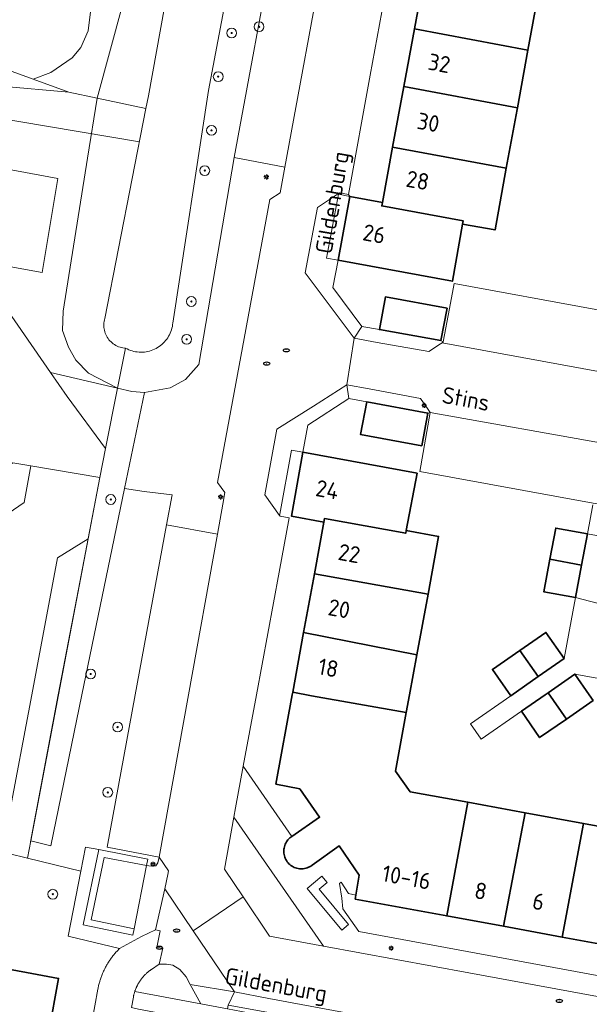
# Model space of a CAD drawing. Header units: metres. Extents: x 152610 to 160096, y 456114 to 462495.
# Tile 453 of 656: x 157918 to 157965, y 459975 to 460055. Entities that reach past the tile are written whole.
import ezdxf
from ezdxf.enums import TextEntityAlignment as Align

# ---------------------------------------------------------------- set-up
doc = ezdxf.new("R2010")
doc.units = ezdxf.units.M
doc.header["$LTSCALE"] = 0.5
doc.layers.get('0').update_dxf_attribs({"linetype": 'CONTINUOUS'})
for name, color, linetype, lineweight in [('B-PV-GK-BESCHOEIING-G', 251, 'GK-BESCHOEIING-SO', 18), ('B-PV-GR-BEPLANTING_CULTUUR_BODEMBEDEKKER-GV', 251, 'CONTINUOUS', 18), ('B-PV-GR-BEPLANTING_CULTUUR_BOSPLANTSOEN-GV', 251, 'CONTINUOUS', 18), ('B-PV-GR-BEPLANTING_CULTUUR_HEESTERS-GV', 251, 'CONTINUOUS', 18), ('B-PV-GR-BOOM-S', 251, 'CONTINUOUS', 25), ('B-PV-GR-HAAG-GV', 251, 'CONTINUOUS', 13), ('B-PV-GW-TALUD_KRUIN-G', 251, 'CONTINUOUS', 18), ('B-PV-IE-MEUBILAIR-S', 251, 'CONTINUOUS', 25), ('B-PV-IE-TERREINAFSCHEIDING_KUNSTMATIG_HEKWERK-G', 251, 'IE-TERREINAFSCHEIDING_KUNSTMATIG-SO', 18), ('B-PV-IE-TERREINAFSCHEIDING_KUNSTMATIG_MUUR-GV', 251, 'CONTINUOUS', 18), ('B-PV-KW-KUNSTWERK_DUIKER-G', 251, 'CONTINUOUS', 18), ('B-PV-OG-BEBOUWING-GV', 6, 'CONTINUOUS', 35), ('B-PV-OG-BEBOUWING-T18', 1, 'CONTINUOUS', 18), ('B-PV-OG-TERREIN_BEGROEID-GV', 251, 'CONTINUOUS', 18), ('B-PV-OG-TOPOGRAFIE-T18', 1, 'CONTINUOUS', 18), ('B-PV-OG-WATER_SLOOT-GV', 251, 'CONTINUOUS', 18), ('B-PV-VH-GESLOTENVERHARDING_BETON-GV', 251, 'CONTINUOUS', 18), ('B-PV-VH-ONVERHARD_ZAND-GV', 251, 'CONTINUOUS', 18), ('B-PV-VH-OPENVERHARDING_BETONSTRAATSTEEN-GV', 251, 'CONTINUOUS', 18), ('B-PV-VH-OPENVERHARDING_STRAATBAKSTEEN-GV', 251, 'CONTINUOUS', 18), ('B-PV-VH-OPENVERHARDING_TEGEL-GV', 251, 'CONTINUOUS', 18)]:
    doc.layers.add(name, color=color, linetype=linetype, lineweight=lineweight)
doc.styles.add('NLCS-ISO', font='NLCS-ISO.ttf')
doc.styles.add('NLCS-ISO-M750-T18', font='NLCS-ISO.ttf', dxfattribs={"height": 1.35})
doc.linetypes.add('GK-BESCHOEIING-SO', pattern='A,18,-3,[1,NLCS.SHX,S=0.6,R=0,X=0,Y=0],-3', length=24)
doc.linetypes.add('IE-TERREINAFSCHEIDING_KUNSTMATIG-SO', pattern='A,4,[82,NLCS.SHX,S=0.75,R=90,X=0,Y=0],4,-2', length=10)

# ---------------------------------------------------------------- blocks, each defined once
blk = doc.blocks.new('SIE-MEUBILAIR_PAAL_LICHTMAST-SO')
for points in [[(-0.62, 0), (-1, 0)], [(-0.71, 0.71), (-0.44, 0.44)], [(0, 1), (0, 0.62)], [(0.44, 0.44), (0.71, 0.71)], [(1, 0), (0.62, 0)], [(-0.71, -0.71), (-0.44, -0.44)], [(0, -0.62), (0, -1)], [(0.44, -0.44), (0.71, -0.71)]]:
    blk.add_lwpolyline(points)
blk.add_circle((0, 0), 0.5)
blk = doc.blocks.new('SIE-MEUBILAIR_PUT_RIOOLPUT-SO')
blk.add_ellipse((0, 0), major_axis=(1.25, 0), ratio=0.54)
at = {"style": 'NLCS-ISO'}
blk.add_text('ri', height=0.75, dxfattribs=at).set_placement((-0.04, 0.07), align=Align.MIDDLE_CENTER)
blk = doc.blocks.new('SGR-BOOM_GBKN-SO')
at = {"linetype": 'ByBlock', "lineweight": 18}
h = blk.add_hatch(color=0, dxfattribs=at)
h.dxf.hatch_style = 1
edge = h.paths.add_edge_path()
edge.add_arc((0, 0), 0.25, 0, 360)
at = {"color": 0, "linetype": 'ByBlock', "lineweight": 18}
for radius in [2, 0.25]:
    blk.add_circle((0, 0), radius, dxfattribs=at)
at = {"color": 0, "linetype": 'ByBlock', "lineweight": 18, "style": 'NLCS-ISO'}
blk.add_attdef('SOORT', (2.5, 0), '', height=1.5, dxfattribs=at)

msp = doc.modelspace()

# ---------------------------------------------------------------- linework, layer by layer
at = {"layer": 'B-PV-GK-BESCHOEIING-G', "flags": 128}
msp.add_lwpolyline([(157926.981, 460028.274), (157927.109, 460028.208), (157927.241, 460028.148), (157927.375, 460028.097), (157927.512, 460028.052), (157927.652, 460028.016), (157927.793, 460027.987), (157927.936, 460027.966), (157928.08, 460027.953), (157928.224, 460027.948), (157928.368, 460027.951), (157928.512, 460027.962), (157928.655, 460027.981), (157928.797, 460028.008), (157928.937, 460028.042), (157929.074, 460028.085), (157929.21, 460028.135), (157929.342, 460028.192), (157929.471, 460028.256), (157929.596, 460028.328), (157929.717, 460028.407), (157929.834, 460028.492), (157929.945, 460028.583), (157930.052, 460028.681), (157930.152, 460028.784), (157930.247, 460028.892), (157930.336, 460029.006), (157930.418, 460029.124), (157930.494, 460029.247), (157930.563, 460029.374), (157930.624, 460029.505), (157930.679, 460029.638), (157930.725, 460029.775), (157930.764, 460029.914), (157930.796, 460030.054), (157930.819, 460030.197), (157930.832, 460030.308), (157933.749, 460049.284), (157943.72, 460102.07), (157943.632, 460102.279), (157943.529, 460102.482), (157943.413, 460102.677), (157943.282, 460102.863), (157943.14, 460103.04), (157942.985, 460103.206), (157942.818, 460103.361), (157942.642, 460103.504), (157942.455, 460103.634), (157942.26, 460103.751), (157942.057, 460103.853), (157941.848, 460103.941), (157941.633, 460104.014), (157941.413, 460104.072), (157941.19, 460104.114), (157940.964, 460104.141), (157940.737, 460104.151), (157940.51, 460104.145), (157940.284, 460104.124), (157940.06, 460104.086), (157939.839, 460104.033), (157939.622, 460103.965), (157939.411, 460103.881), (157939.206, 460103.783), (157939.008, 460103.671), (157939.002, 460103.667), (157934.974, 460083.097), (157931.172, 460061.702), (157928.847, 460048.854), (157928.645, 460047.824), (157925.292, 460030.702), (157925.26, 460030.584), (157925.236, 460030.464), (157925.219, 460030.342), (157925.211, 460030.22), (157925.21, 460030.097), (157925.218, 460029.975), (157925.233, 460029.853), (157925.256, 460029.733), (157925.287, 460029.614), (157925.326, 460029.498), (157925.373, 460029.384), (157925.426, 460029.274), (157925.487, 460029.167), (157925.554, 460029.065), (157925.628, 460028.967), (157925.709, 460028.875), (157925.795, 460028.787), (157925.886, 460028.706), (157925.983, 460028.631), (157926.085, 460028.562), (157926.19, 460028.5), (157926.3, 460028.445), (157926.413, 460028.397), (157926.528, 460028.356), (157926.647, 460028.324), (157926.767, 460028.299), (157926.888, 460028.282)], close=True, dxfattribs=at)
at = {"layer": 'B-PV-GR-BEPLANTING_CULTUUR_BODEMBEDEKKER-GV', "flags": 128}
for points in [[(157926.329, 460025.006), (157920.866, 460026.294), (157922.221, 460024.341), (157925.347, 460020.085)], [(157921.509, 460000), (157923.924, 460012.722), (157923.92, 460012.72), (157921.438, 460011.167), (157919.338, 460000), (157917.413, 459989.761), (157915.939, 459990.038), (157915.867, 459987.417), (157918.98, 459986.663), (157919.246, 459988.079)], [(157933.107, 459974.786), (157932.258, 459976.356), (157931.916, 459976.988), (157931.412, 459977.576), (157930.846, 459977.936), (157930.33, 459978.019), (157929.728, 459978.03), (157929.099, 459977.596), (157929.063, 459977.572), (157928.993, 459977.514), (157928.957, 459977.49), (157928.922, 459977.467), (157928.887, 459977.443), (157928.851, 459977.408), (157928.816, 459977.384), (157928.781, 459977.349), (157928.745, 459977.325), (157928.722, 459977.302), (157928.687, 459977.267), (157928.651, 459977.243), (157928.628, 459977.208), (157928.592, 459977.172), (157928.557, 459977.149), (157928.533, 459977.114), (157928.498, 459977.09), (157928.475, 459977.055), (157928.439, 459977.019), (157928.416, 459976.984), (157928.392, 459976.961), (157928.357, 459976.925), (157928.333, 459976.89), (157928.31, 459976.855), (157928.274, 459976.819), (157928.251, 459976.784), (157928.227, 459976.749), (157928.204, 459976.714), (157928.18, 459976.678), (157928.157, 459976.643), (157928.133, 459976.608), (157928.109, 459976.572), (157928.086, 459976.537), (157928.062, 459976.502), (157928.039, 459976.466), (157928.015, 459976.419), (157927.992, 459976.384), (157927.98, 459976.349), (157927.956, 459976.313), (157927.933, 459976.278), (157927.921, 459976.231), (157927.897, 459976.196), (157927.874, 459976.16), (157927.862, 459976.113), (157927.839, 459976.078), (157927.827, 459976.031), (157927.815, 459975.996), (157927.791, 459975.96), (157927.78, 459975.913), (157927.768, 459975.878), (157927.744, 459975.831), (157927.733, 459975.796)], [(157949.761, 459972.06), (157951.307, 459971.801), (157951.491, 459972.85), (157949.955, 459973.134), (157938.67, 459975.22), (157935.87, 459975.75), (157935.355, 459974.667)]]:
    msp.add_lwpolyline(points, close=True, dxfattribs=at)
at = {"layer": 'B-PV-GR-BEPLANTING_CULTUUR_BOSPLANTSOEN-GV', "flags": 128}
for points in [[(157904.495, 460055.652), (157919.44, 460050.226), (157920.895, 460050.768), (157922.614, 460051.95), (157923.325, 460052.806), (157923.926, 460054.166), (157924.276, 460057.039), (157924.383, 460063.87), (157925.234, 460070.866), (157930.856, 460089.831), (157935.235, 460107.726), (157935.599, 460109.215), (157938.32, 460121.78)], [(157924.276, 460057.039), (157923.926, 460054.166), (157923.325, 460052.806), (157922.614, 460051.95), (157920.895, 460050.768), (157919.44, 460050.226), (157922.36, 460049.166), (157924.675, 460048.661), (157928.847, 460064.09)]]:
    msp.add_lwpolyline(points, dxfattribs=at)
for points in [[(157919.44, 460050.226), (157904.495, 460055.652), (157911.229, 460050.17), (157916.842, 460049.664), (157922.36, 460049.166)], [(157927.493, 460024.74), (157926.329, 460025.006), (157925.347, 460020.085), (157924.878, 460017.731), (157923.924, 460012.722), (157921.509, 460000), (157919.246, 459988.079), (157920.879, 459987.677), (157923.422, 460000), (157926.897, 460016.834), (157928.514, 460024.67)], [(157926.897, 460016.834), (157923.422, 460000), (157920.879, 459987.677), (157919.246, 459988.079), (157918.98, 459986.663), (157923.325, 459985.61), (157923.708, 459987.577), (157924.807, 459987.363), (157928.805, 459986.585), (157928.701, 459986.057), (157929.077, 459986), (157929.438, 459986.048), (157929.618, 459986.284), (157929.71, 459986.74), (157925.49, 459987.57), (157927.773, 460000), (157930.32, 460013.869), (157930.77, 460016.32), (157928.502, 460016.576), (157928.492, 460016.577)]]:
    msp.add_lwpolyline(points, close=True, dxfattribs=at)
at = {"layer": 'B-PV-GR-BEPLANTING_CULTUUR_HEESTERS-GV', "flags": 128}
for points in [[(157966.43, 460012.79), (157964.65, 460013.13), (157964.165, 460010.577), (157963.66, 460007.92), (157965.43, 460007.46)], [(157943.12, 459979.49), (157935.8, 459990.01), (157935.04, 459985.77), (157936.564, 459983.511), (157938.721, 459980.313)]]:
    msp.add_lwpolyline(points, close=True, dxfattribs=at)
at = {"layer": 'B-PV-GR-HAAG-GV', "flags": 128}
msp.add_lwpolyline([(157945.158, 459981.259), (157942.761, 459984.137), (157943.415, 459984.681), (157942.993, 459985.188), (157941.792, 459984.188), (157944.611, 459980.803)], close=True, dxfattribs=at)
at = {"layer": 'B-PV-GW-TALUD_KRUIN-G', "flags": 128}
msp.add_lwpolyline([(157924.675, 460048.661), (157923.885, 460043.77), (157921.882, 460031.3), (157921.845, 460029.729), (157922.329, 460028.366), (157922.923, 460027.305), (157923.971, 460026.246), (157926.329, 460025.006)], dxfattribs=at)
at = {"layer": 'B-PV-IE-TERREINAFSCHEIDING_KUNSTMATIG_HEKWERK-G', "flags": 128}
msp.add_lwpolyline([(157919.233, 459988.01), (157921.488, 460000), (157923.242, 460009.174), (157923.926, 460012.751), (157924.878, 460017.731), (157925.347, 460020.085), (157926.329, 460025.006), (157926.981, 460028.274)], dxfattribs=at)
at = {"layer": 'B-PV-IE-TERREINAFSCHEIDING_KUNSTMATIG_MUUR-GV', "flags": 128}
msp.add_lwpolyline([(157924.807, 459987.363), (157923.532, 459981.223), (157927.58, 459980.375), (157927.684, 459980.903), (157924.169, 459981.64), (157925.226, 459986.733), (157928.701, 459986.057), (157928.805, 459986.585)], close=True, dxfattribs=at)
at = {"layer": 'B-PV-KW-KUNSTWERK_DUIKER-G', "flags": 128}
msp.add_lwpolyline([(157928.114, 460045.113), (157874.051, 460054.215)], dxfattribs=at)
at = {"layer": 'B-PV-OG-BEBOUWING-GV', "flags": 128}
for points in [[(157957.997, 460057.579), (157951.363, 460058.813), (157951.3, 460058.47), (157950.538, 460054.332), (157959.794, 460052.596), (157960.66, 460057.33), (157958.04, 460057.81)], [(157959.794, 460052.596), (157950.538, 460054.332), (157949.671, 460049.617), (157958.932, 460047.884)], [(157958.932, 460047.884), (157949.671, 460049.617), (157948.761, 460044.678), (157958.032, 460042.964), (157958.906, 460047.742)], [(157958.032, 460042.964), (157948.761, 460044.678), (157947.93, 460040.16), (157947.879, 460039.885), (157954.517, 460038.66), (157954.47, 460038.4), (157957.11, 460037.92)], [(157947.93, 460040.16), (157945.28, 460040.66), (157944.31, 460035.45), (157953.63, 460033.73), (157954.47, 460038.4), (157954.517, 460038.66), (157947.879, 460039.885)], [(157953.21, 460031.54), (157948.17, 460032.45), (157947.68, 460029.79), (157952.7, 460028.89)], [(157951.62, 460022.98), (157946.65, 460023.89), (157946.15, 460021.23), (157951.14, 460020.31)], [(157950.75, 460018.09), (157941.45, 460019.79), (157940.5, 460014.57), (157943.15, 460014.09), (157943.202, 460014.375), (157949.826, 460013.178), (157949.87, 460013.41)], [(157949.826, 460013.178), (157943.202, 460014.375), (157943.15, 460014.09), (157942.377, 460009.864), (157951.645, 460008.2), (157952.51, 460012.92), (157949.87, 460013.41)], [(157964.65, 460013.13), (157962.069, 460013.6), (157961.589, 460011.052), (157964.165, 460010.577)], [(157964.165, 460010.577), (157961.589, 460011.052), (157961.09, 460008.4), (157963.66, 460007.92)], [(157951.645, 460008.2), (157942.377, 460009.864), (157941.501, 460005.068), (157950.741, 460003.269)], [(157950.741, 460003.269), (157941.501, 460005.068), (157940.614, 460000.221), (157942.151, 459999.907), (157949.876, 459998.55), (157950.142, 460000)], [(157962.74, 460002.95), (157961.26, 460005.09), (157959.13, 460003.615), (157960.622, 460001.475)], [(157960.622, 460001.475), (157959.13, 460003.615), (157956.9, 460002.07), (157958.39, 459999.921)], [(157964.785, 460000), (157963.62, 460001.68), (157961.442, 460000.168), (157962.93, 459998.02), (157965.11, 459999.53)], [(157942.151, 459999.907), (157940.614, 460000.221), (157940.574, 460000), (157939.24, 459992.71), (157941.18, 459992.33), (157942.8, 459990.01), (157940.55, 459988.44), (157940.462, 459988.38), (157940.378, 459988.313), (157940.3, 459988.24), (157940.227, 459988.161), (157940.161, 459988.078), (157940.101, 459987.989), (157940.047, 459987.896), (157940.001, 459987.8), (157939.962, 459987.7), (157939.931, 459987.598), (157939.907, 459987.494), (157939.891, 459987.388), (157939.884, 459987.281), (157939.884, 459987.174), (157939.892, 459987.068), (157939.908, 459986.962), (157939.932, 459986.858), (157939.964, 459986.756), (157940.003, 459986.656), (157940.05, 459986.56), (157940.103, 459986.467), (157940.164, 459986.379), (157940.23, 459986.295), (157940.303, 459986.217), (157940.382, 459986.145), (157940.466, 459986.078), (157940.554, 459986.018), (157940.647, 459985.964), (157940.743, 459985.918), (157940.843, 459985.879), (157940.945, 459985.848), (157941.049, 459985.824), (157941.155, 459985.808), (157941.262, 459985.801), (157941.369, 459985.801), (157941.475, 459985.809), (157941.581, 459985.825), (157941.685, 459985.849), (157941.788, 459985.881), (157941.887, 459985.92), (157941.983, 459985.966), (157942.076, 459986.02), (157942.164, 459986.08), (157942.19, 459986.1), (157944.4, 459987.66), (157946.04, 459985.29), (157945.765, 459983.658), (157945.71, 459983.33), (157953.173, 459981.959), (157954.88, 459991.226), (157950.18, 459992.09), (157949, 459993.77), (157949.876, 459998.55)], [(157962.93, 459998.02), (157961.442, 460000.168), (157961.2, 460000), (157959.27, 459998.66), (157960.75, 459996.51)], [(157959.578, 459990.362), (157954.88, 459991.226), (157953.173, 459981.959), (157957.814, 459981.106)], [(157964.321, 459989.49), (157959.578, 459990.362), (157957.814, 459981.106), (157962.59, 459980.229)], [(157969.078, 459988.616), (157964.321, 459989.49), (157962.59, 459980.229), (157967.379, 459979.349)], [(157920.284, 459970.148), (157920.528, 459971.465), (157920.718, 459972.491), (157921.525, 459976.849), (157915.526, 459977.977), (157908.956, 459979.196), (157907.695, 459972.478), (157909.471, 459972.149)]]:
    msp.add_lwpolyline(points, close=True, dxfattribs=at)
at = {"layer": 'B-PV-OG-TERREIN_BEGROEID-GV', "flags": 128}
for points in [[(157943.72, 460102.07), (157933.749, 460049.284), (157930.832, 460030.308), (157930.819, 460030.197), (157930.796, 460030.054), (157930.764, 460029.913), (157930.725, 460029.775), (157930.679, 460029.638), (157930.624, 460029.505), (157930.563, 460029.374), (157930.494, 460029.247), (157930.418, 460029.124), (157930.336, 460029.006), (157930.247, 460028.892), (157930.152, 460028.784), (157930.052, 460028.681), (157929.945, 460028.583), (157929.834, 460028.492), (157929.717, 460028.407), (157929.596, 460028.328), (157929.471, 460028.256), (157929.342, 460028.192), (157929.21, 460028.135), (157929.074, 460028.085), (157928.937, 460028.042), (157928.797, 460028.008), (157928.655, 460027.981), (157928.512, 460027.962), (157928.368, 460027.951), (157928.224, 460027.948), (157928.08, 460027.953), (157927.936, 460027.966), (157927.793, 460027.987), (157927.652, 460028.016), (157927.512, 460028.052), (157927.375, 460028.097), (157927.241, 460028.148), (157927.109, 460028.208), (157926.981, 460028.274), (157926.329, 460025.006), (157927.493, 460024.74), (157928.514, 460024.67), (157930.607, 460025.049), (157931.88, 460025.731), (157932.956, 460026.931), (157935.84, 460043.84), (157939.24, 460062.24)], [(157928.847, 460064.09), (157924.675, 460048.661), (157928.645, 460047.824), (157928.847, 460048.854), (157931.172, 460061.702)], [(157915.258, 460034.373), (157920.866, 460026.294), (157926.329, 460025.006), (157923.971, 460026.246), (157922.923, 460027.305), (157922.329, 460028.366), (157921.845, 460029.729), (157921.882, 460031.3), (157923.885, 460043.77), (157924.675, 460048.661), (157922.36, 460049.166), (157916.842, 460049.664)], [(157916.602, 460043.008), (157921.468, 460042.112), (157920.175, 460034.461), (157915.805, 460035.226)]]:
    msp.add_lwpolyline(points, dxfattribs=at)
for points in [[(157928.645, 460047.824), (157924.675, 460048.661), (157923.885, 460043.77), (157921.882, 460031.3), (157921.845, 460029.729), (157922.329, 460028.366), (157922.923, 460027.305), (157923.971, 460026.246), (157926.329, 460025.006), (157926.981, 460028.274), (157926.888, 460028.282), (157926.767, 460028.299), (157926.647, 460028.324), (157926.528, 460028.356), (157926.413, 460028.397), (157926.3, 460028.445), (157926.19, 460028.5), (157926.084, 460028.562), (157925.983, 460028.631), (157925.886, 460028.706), (157925.795, 460028.787), (157925.709, 460028.875), (157925.628, 460028.967), (157925.554, 460029.065), (157925.487, 460029.168), (157925.426, 460029.274), (157925.372, 460029.384), (157925.326, 460029.498), (157925.287, 460029.614), (157925.256, 460029.733), (157925.233, 460029.853), (157925.218, 460029.975), (157925.21, 460030.097), (157925.211, 460030.22), (157925.219, 460030.342), (157925.236, 460030.464), (157925.26, 460030.584), (157925.292, 460030.702)], [(157926.897, 460016.834), (157928.492, 460016.577), (157928.502, 460016.576), (157930.77, 460016.32), (157930.32, 460013.869), (157934.48, 460013.105), (157934.92, 460015.55), (157935.08, 460016.51), (157934.49, 460017.31), (157936.66, 460029.06), (157938.74, 460040.4), (157939.6, 460040.96), (157939.96, 460043.05), (157935.84, 460043.84), (157932.956, 460026.931), (157931.88, 460025.731), (157930.607, 460025.049), (157928.514, 460024.67)], [(157935.355, 459974.667), (157935.87, 459975.75), (157932.258, 459976.356), (157933.107, 459974.786), (157935.299, 459974.374)]]:
    msp.add_lwpolyline(points, close=True, dxfattribs=at)
at = {"layer": 'B-PV-OG-WATER_SLOOT-GV', "flags": 128}
msp.add_lwpolyline([(157931.172, 460061.702), (157928.847, 460048.854), (157928.645, 460047.824), (157925.292, 460030.702), (157925.26, 460030.584), (157925.236, 460030.464), (157925.219, 460030.342), (157925.211, 460030.22), (157925.21, 460030.097), (157925.218, 460029.975), (157925.233, 460029.853), (157925.256, 460029.733), (157925.287, 460029.614), (157925.326, 460029.498), (157925.372, 460029.384), (157925.426, 460029.274), (157925.487, 460029.168), (157925.554, 460029.065), (157925.628, 460028.967), (157925.709, 460028.875), (157925.795, 460028.787), (157925.886, 460028.706), (157925.983, 460028.631), (157926.084, 460028.562), (157926.19, 460028.5), (157926.3, 460028.445), (157926.413, 460028.397), (157926.528, 460028.356), (157926.647, 460028.324), (157926.767, 460028.299), (157926.888, 460028.282), (157926.981, 460028.274), (157927.109, 460028.208), (157927.241, 460028.148), (157927.375, 460028.097), (157927.512, 460028.052), (157927.652, 460028.016), (157927.793, 460027.987), (157927.936, 460027.966), (157928.08, 460027.953), (157928.224, 460027.948), (157928.368, 460027.951), (157928.512, 460027.962), (157928.655, 460027.981), (157928.797, 460028.008), (157928.937, 460028.042), (157929.074, 460028.085), (157929.21, 460028.135), (157929.342, 460028.192), (157929.471, 460028.256), (157929.596, 460028.328), (157929.717, 460028.407), (157929.834, 460028.492), (157929.945, 460028.583), (157930.052, 460028.681), (157930.152, 460028.784), (157930.247, 460028.892), (157930.336, 460029.006), (157930.418, 460029.124), (157930.494, 460029.247), (157930.563, 460029.374), (157930.624, 460029.505), (157930.679, 460029.638), (157930.725, 460029.775), (157930.764, 460029.913), (157930.796, 460030.054), (157930.819, 460030.197), (157930.832, 460030.308), (157933.749, 460049.284), (157943.72, 460102.07)], dxfattribs=at)
at = {"layer": 'B-PV-VH-GESLOTENVERHARDING_BETON-GV', "flags": 128}
msp.add_lwpolyline([(157928.701, 459986.057), (157925.226, 459986.733), (157924.169, 459981.64), (157927.684, 459980.903)], close=True, dxfattribs=at)
at = {"layer": 'B-PV-VH-ONVERHARD_ZAND-GV', "flags": 128}
msp.add_lwpolyline([(157944.611, 459980.803), (157945.158, 459981.259), (157942.761, 459984.137), (157943.415, 459984.681), (157942.993, 459985.188), (157941.792, 459984.188)], close=True, dxfattribs=at)
at = {"layer": 'B-PV-VH-OPENVERHARDING_BETONSTRAATSTEEN-GV', "flags": 128}
for points in [[(157943.36, 460061.5), (157939.24, 460062.24), (157935.84, 460043.84), (157939.96, 460043.05)], [(157965.33, 460031.424), (157953.77, 460033.54), (157953.39, 460031.508), (157952.88, 460028.78), (157952.792, 460028.722), (157967.47, 460026.01), (157968.36, 460030.87), (157967.902, 460030.953)], [(157947.498, 460028.748), (157945.63, 460029.08), (157945.325, 460027.182), (157945.02, 460025.29), (157946.835, 460024.949), (157951.04, 460024.16), (157951.67, 460023.259), (157951.83, 460023.03), (157966.47, 460020.42), (157967.47, 460026.01), (157952.792, 460028.722), (157952.652, 460028.629), (157951.7, 460028)], [(157966.47, 460020.42), (157951.83, 460023.03), (157950.99, 460018.21), (157965.117, 460015.627), (157965.59, 460015.54)], [(157924.878, 460017.731), (157919.263, 460018.674), (157918.725, 460015.69), (157900.566, 460003.201), (157898.746, 460005.811), (157897.048, 460004.642), (157896.19, 460000), (157895.033, 459993.743), (157893.637, 459994.001), (157893.26, 459991.966), (157901.97, 459990.341), (157904.335, 459992.222), (157905.41, 459992.02), (157912.149, 459990.751), (157914.431, 459990.322), (157915.939, 459990.038), (157917.413, 459989.761), (157919.338, 460000), (157921.438, 460011.167), (157923.92, 460012.72), (157923.924, 460012.722)], [(157919.263, 460018.674), (157917.784, 460018.923), (157898.746, 460005.811), (157900.566, 460003.201), (157918.725, 460015.69)], [(157929.71, 459986.74), (157932.123, 460000), (157934.48, 460013.105), (157930.32, 460013.869), (157927.773, 460000), (157925.49, 459987.57)], [(157930.424, 459985.326), (157930.49, 459985.64), (157929.71, 459986.74), (157929.618, 459986.284), (157929.438, 459986.048), (157929.077, 459986), (157928.701, 459986.057), (157927.684, 459980.903), (157927.58, 459980.375), (157923.532, 459981.223), (157924.807, 459987.363), (157923.708, 459987.577), (157923.325, 459985.61), (157922.293, 459980.306), (157926.489, 459979.309), (157928.274, 459980.28), (157929.434, 459980.812), (157930.18, 459984.16)], [(157930.18, 459984.16), (157929.434, 459980.812), (157929.798, 459980.744), (157929.544, 459979.391), (157930.029, 459979.334), (157929.728, 459978.03), (157930.33, 459978.019), (157930.846, 459977.936), (157931.412, 459977.576), (157931.916, 459976.988), (157932.258, 459976.356), (157935.87, 459975.75), (157932.5, 459980.731)], [(157938.721, 459980.313), (157936.564, 459983.511), (157932.5, 459980.731), (157935.87, 459975.75), (157938.67, 459975.22), (157949.955, 459973.134), (157951.491, 459972.85), (157953.98, 459972.39), (157970.26, 459969.41), (157974.015, 459968.723), (157978.659, 459967.874), (157982.64, 459967.15), (157984.21, 459968.26), (157987.71, 459970.73), (157989.82, 459972.2), (157994.1, 459971.4), (157991.503, 459975.974), (157990.08, 459978.482), (157984.73, 459974.74), (157981.441, 459972.464), (157971.24, 459974.33), (157954.97, 459977.31), (157943.12, 459979.49)]]:
    msp.add_lwpolyline(points, close=True, dxfattribs=at)
for points in [[(157943.36, 460061.5), (157939.96, 460043.05), (157939.6, 460040.96), (157938.74, 460040.4), (157936.66, 460029.06), (157934.49, 460017.31), (157935.08, 460016.51), (157934.92, 460015.55), (157934.48, 460013.105), (157932.123, 460000), (157929.71, 459986.74), (157930.49, 459985.64), (157930.424, 459985.326), (157930.18, 459984.16), (157932.5, 459980.731), (157936.564, 459983.511), (157935.04, 459985.77), (157935.8, 459990.01), (157935.94, 459990.77), (157936.57, 459994.16), (157937.649, 460000), (157939.5, 460010), (157940.32, 460014.44), (157939.59, 460014.57), (157939.543, 460014.636), (157938.35, 460016.32), (157939.32, 460021.66), (157942.3, 460023.55), (157945.02, 460025.29), (157945.325, 460027.182), (157945.63, 460029.08), (157943.74, 460031.59), (157941.62, 460034.43), (157942.64, 460039.75), (157944.43, 460040.95), (157945.16, 460040.81), (157946.94, 460050.55), (157948.46, 460058.84)], [(157915.805, 460035.226), (157920.175, 460034.461), (157921.468, 460042.112), (157916.602, 460043.008)], [(157917.784, 460018.923), (157919.263, 460018.674), (157924.878, 460017.731), (157925.347, 460020.085), (157922.221, 460024.341), (157920.866, 460026.294), (157915.258, 460034.373)]]:
    msp.add_lwpolyline(points, dxfattribs=at)
at = {"layer": 'B-PV-VH-OPENVERHARDING_STRAATBAKSTEEN-GV', "flags": 128}
msp.add_lwpolyline([(157927.457, 459974.469), (157927.615, 459975.325), (157927.626, 459975.372), (157927.638, 459975.419), (157927.638, 459975.454), (157927.65, 459975.501), (157927.662, 459975.537), (157927.674, 459975.584), (157927.685, 459975.631), (157927.697, 459975.666), (157927.709, 459975.713), (157927.733, 459975.796), (157927.744, 459975.831), (157927.768, 459975.878), (157927.78, 459975.913), (157927.791, 459975.96), (157927.815, 459975.996), (157927.827, 459976.031), (157927.839, 459976.078), (157927.862, 459976.113), (157927.874, 459976.16), (157927.897, 459976.196), (157927.921, 459976.231), (157927.933, 459976.278), (157927.956, 459976.313), (157927.98, 459976.349), (157927.992, 459976.384), (157928.015, 459976.419), (157928.039, 459976.466), (157928.062, 459976.502), (157928.086, 459976.537), (157928.109, 459976.572), (157928.133, 459976.608), (157928.157, 459976.643), (157928.18, 459976.678), (157928.204, 459976.714), (157928.227, 459976.749), (157928.251, 459976.784), (157928.274, 459976.819), (157928.31, 459976.855), (157928.333, 459976.89), (157928.357, 459976.925), (157928.392, 459976.961), (157928.416, 459976.984), (157928.439, 459977.019), (157928.475, 459977.055), (157928.498, 459977.09), (157928.533, 459977.114), (157928.557, 459977.149), (157928.592, 459977.172), (157928.628, 459977.208), (157928.651, 459977.243), (157928.687, 459977.267), (157928.722, 459977.302), (157928.745, 459977.325), (157928.781, 459977.349), (157928.816, 459977.384), (157928.851, 459977.408), (157928.887, 459977.443), (157928.922, 459977.467), (157928.957, 459977.49), (157928.993, 459977.514), (157929.063, 459977.572), (157929.099, 459977.596), (157929.728, 459978.03), (157930.029, 459979.334), (157929.544, 459979.391), (157929.798, 459980.744), (157929.434, 459980.812), (157928.274, 459980.28), (157926.489, 459979.309), (157926.283, 459979.076), (157926.191, 459978.987), (157926.13, 459978.911), (157926.083, 459978.852), (157926.042, 459978.802), (157925.995, 459978.755), (157925.941, 459978.687), (157925.886, 459978.618), (157925.85, 459978.559), (157925.806, 459978.504), (157925.752, 459978.422), (157925.721, 459978.371), (157925.674, 459978.312), (157925.638, 459978.253), (157925.586, 459978.188), (157925.545, 459978.106), (157925.516, 459978.057), (157925.469, 459977.987), (157925.431, 459977.924), (157925.392, 459977.859), (157925.353, 459977.781), (157925.321, 459977.717), (157925.279, 459977.646), (157925.255, 459977.576), (157925.227, 459977.529), (157925.182, 459977.439), (157925.158, 459977.368), (157925.126, 459977.303), (157925.102, 459977.244), (157925.064, 459977.168), (157925.036, 459977.084), (157925.012, 459977.013), (157924.993, 459976.956), (157924.958, 459976.886), (157924.93, 459976.802), (157924.901, 459976.716), (157924.89, 459976.645), (157924.871, 459976.59), (157924.847, 459976.519), (157924.818, 459976.431), (157924.806, 459976.349), (157924.784, 459976.281), (157924.769, 459976.194), (157924.759, 459976.135), (157924.736, 459976.053), (157924.722, 459975.972), (157923.974, 459971.898)], dxfattribs=at)
at = {"layer": 'B-PV-VH-OPENVERHARDING_TEGEL-GV', "flags": 128}
for points in [[(157945.16, 460040.81), (157944.43, 460040.95), (157942.64, 460039.75), (157941.62, 460034.43), (157943.74, 460031.59), (157945.63, 460029.08), (157946.24, 460030.05), (157943.89, 460033.22), (157944.31, 460035.45), (157943.37, 460035.63), (157944.34, 460040.83), (157945.28, 460040.66)], [(157947.68, 460029.79), (157946.24, 460030.05), (157945.63, 460029.08), (157947.498, 460028.748), (157951.7, 460028), (157952.652, 460028.629), (157952.792, 460028.722), (157952.88, 460028.78), (157952.7, 460028.89)], [(157945.2, 460024.16), (157945.02, 460025.29), (157942.3, 460023.55), (157939.32, 460021.66), (157938.35, 460016.32), (157939.543, 460014.636), (157939.56, 460014.73), (157940.51, 460019.96), (157941.45, 460019.79), (157941.84, 460022)], [(157946.835, 460024.949), (157945.02, 460025.29), (157945.2, 460024.16), (157946.65, 460023.89), (157951.62, 460022.98), (157951.83, 460023.03), (157951.67, 460023.259), (157951.04, 460024.16)], [(157944.611, 459980.803), (157941.792, 459984.188), (157942.993, 459985.188), (157943.415, 459984.681), (157942.761, 459984.137), (157945.158, 459981.259)], [(157934.985, 459973.04), (157937.903, 459972.486), (157938.158, 459973.831), (157935.299, 459974.374), (157933.107, 459974.786), (157927.733, 459975.796), (157927.709, 459975.713), (157927.697, 459975.666), (157927.685, 459975.631), (157927.674, 459975.584), (157927.662, 459975.537), (157927.65, 459975.501), (157927.638, 459975.454), (157927.638, 459975.419), (157927.626, 459975.372), (157927.615, 459975.325), (157927.457, 459974.469), (157928.04, 459974.359)]]:
    msp.add_lwpolyline(points, close=True, dxfattribs=at)
for points in [[(157965.09, 460015.48), (157964.65, 460013.13), (157966.43, 460012.79)], [(157965.43, 460007.46), (157963.66, 460007.92), (157962.74, 460002.95), (157960.622, 460001.475), (157958.39, 459999.921), (157955.11, 459997.63), (157955.98, 459996.38), (157959.27, 459998.66), (157961.2, 460000), (157961.442, 460000.168), (157963.62, 460001.68), (157969.36, 460000.64)], [(157978.54, 459974.67), (157946.01, 459980.67), (157944.71, 459982.52), (157944.63, 459983.4), (157944.42, 459984.59), (157944.57, 459984.7), (157945.15, 459983.77), (157945.765, 459983.658), (157946.04, 459985.29), (157944.4, 459987.66), (157942.19, 459986.1), (157942.164, 459986.08), (157942.076, 459986.02), (157941.983, 459985.966), (157941.887, 459985.92), (157941.788, 459985.881), (157941.685, 459985.849), (157941.581, 459985.825), (157941.475, 459985.809), (157941.369, 459985.801), (157941.262, 459985.801), (157941.155, 459985.808), (157941.049, 459985.824), (157940.945, 459985.848), (157940.843, 459985.879), (157940.743, 459985.918), (157940.647, 459985.964), (157940.554, 459986.018), (157940.466, 459986.078), (157940.382, 459986.145), (157940.303, 459986.217), (157940.23, 459986.295), (157940.164, 459986.379), (157940.103, 459986.467), (157940.05, 459986.56), (157940.003, 459986.656), (157939.964, 459986.756), (157939.932, 459986.858), (157939.908, 459986.962), (157939.892, 459987.068), (157939.884, 459987.174), (157939.884, 459987.281), (157939.891, 459987.388), (157939.907, 459987.494), (157939.931, 459987.598), (157939.962, 459987.7), (157940.001, 459987.8), (157940.047, 459987.896), (157940.101, 459987.989), (157940.161, 459988.078), (157940.227, 459988.161), (157940.3, 459988.24), (157940.378, 459988.313), (157940.462, 459988.38), (157940.55, 459988.44), (157936.57, 459994.16), (157935.94, 459990.77), (157935.8, 459990.01), (157943.12, 459979.49), (157954.97, 459977.31), (157971.24, 459974.33)]]:
    msp.add_lwpolyline(points, dxfattribs=at)

# ---------------------------------------------------------------- block references
at = {"layer": 'B-PV-GR-BOOM-S', "xscale": 0.2, "yscale": 0.2, "zscale": 0.2}
for p in [(157937.87, 460054.499), (157935.631, 460053.988), (157934.535, 460050.428), (157933.988, 460046.047), (157933.44, 460042.762), (157932.345, 460032.084), (157931.96, 460029), (157925.774, 460015.93), (157924.131, 460001.692), (157926.33, 459997.36), (157925.53, 459992.03), (157921.047, 459983.724)]:
    msp.add_blockref('SGR-BOOM_GBKN-SO', p, dxfattribs=at)
at = {"layer": 'B-PV-IE-MEUBILAIR-S', "xscale": 0.2, "yscale": 0.2, "zscale": 0.2}
for name, p in [('SIE-MEUBILAIR_PAAL_LICHTMAST-SO', (157938.463, 460042.246)), ('SIE-MEUBILAIR_PUT_RIOOLPUT-SO', (157940.101, 460028.099)), ('SIE-MEUBILAIR_PUT_RIOOLPUT-SO', (157938.498, 460027.017)), ('SIE-MEUBILAIR_PAAL_LICHTMAST-SO', (157951.328, 460023.603)), ('SIE-MEUBILAIR_PAAL_LICHTMAST-SO', (157934.73, 460016.142)), ('SIE-MEUBILAIR_PAAL_LICHTMAST-SO', (157929.214, 459986.176)), ('SIE-MEUBILAIR_PUT_RIOOLPUT-SO', (157931.14, 459980.756)), ('SIE-MEUBILAIR_PUT_RIOOLPUT-SO', (157929.748, 459979.354)), ('SIE-MEUBILAIR_PAAL_LICHTMAST-SO', (157948.644, 459979.325)), ('SIE-MEUBILAIR_PUT_RIOOLPUT-SO', (157962.361, 459975.021))]:
    msp.add_blockref(name, p, dxfattribs=at)

# ---------------------------------------------------------------- texts
at = {"layer": 'B-PV-OG-BEBOUWING-T18', "style": 'NLCS-ISO-M750-T18'}
for s, rotation, p in [('32', 349.6, (157952.563, 460051.522)), ('30', 349.6, (157951.675, 460046.695)), ('28', 349.6, (157950.804, 460041.967)), ('26', 349.5, (157947.253, 460037.597)), ('24', 349.7, (157943.435, 460016.732)), ('22', 349.6, (157945.223, 460011.527)), ('20', 349.6, (157944.398, 460007.017)), ('18', 349.6, (157943.517, 460002.194)), ('10-16', 349.6, (157949.893, 459985.103)), ('8', 349.6, (157955.945, 459983.991)), ('6', 349.6, (157960.654, 459983.126))]:
    msp.add_text(s, height=1.35, rotation=rotation, dxfattribs=at).set_placement(p, align=Align.MIDDLE)
at = {"layer": 'B-PV-OG-TOPOGRAFIE-T18', "style": 'NLCS-ISO-M750-T18'}
for s, rotation, p in [('Gildenburg', 80.2, (157944.027, 460040.128)), ('Stins', 349.7, (157954.741, 460024.142)), ('Gildenburg', 349.7, (157939.224, 459976.141))]:
    msp.add_text(s, height=1.35, rotation=rotation, dxfattribs=at).set_placement(p, align=Align.MIDDLE)

doc.saveas('drawing.dxf')
